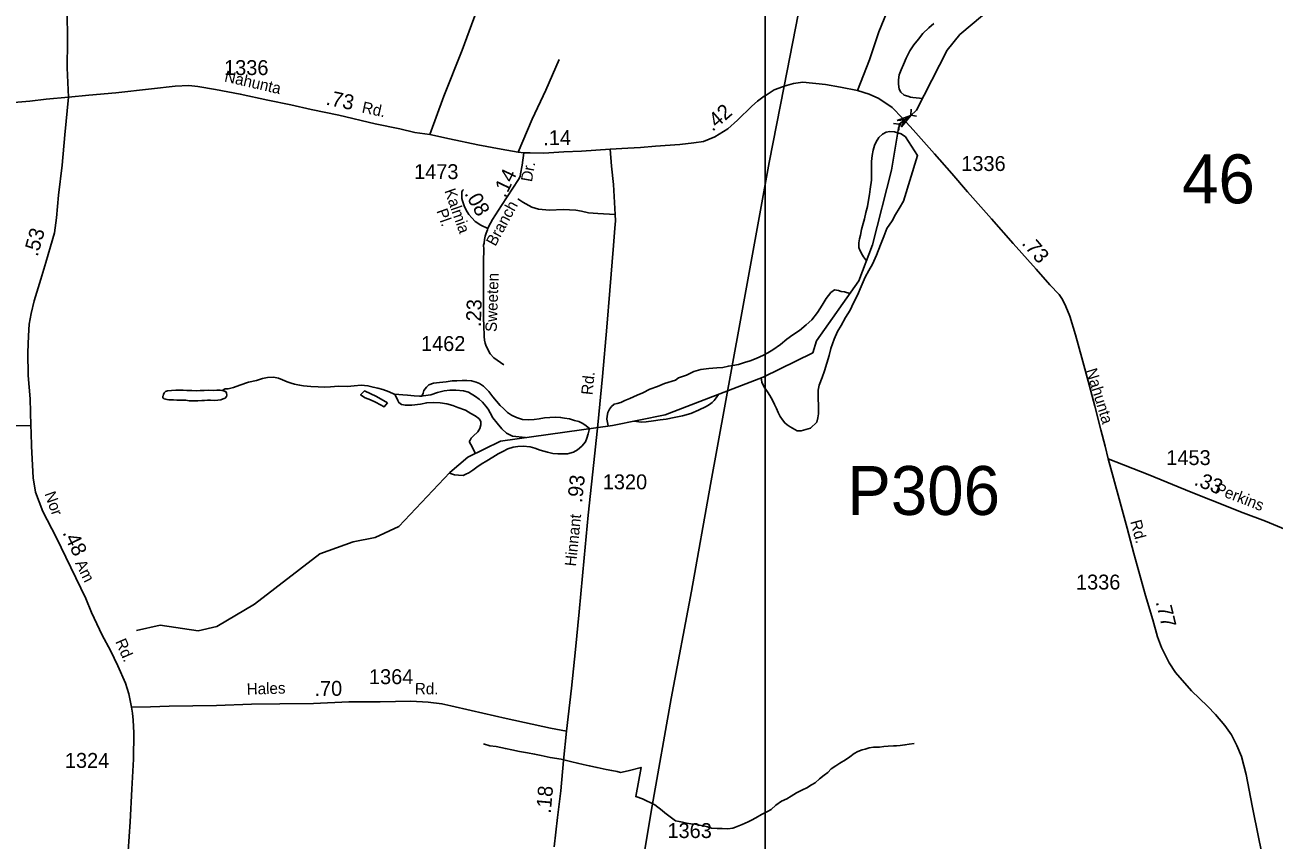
# Model space of a CAD drawing. Extents: x 2206922 to 2357709, y 510027 to 673830.
# Drawn here: x 2286952 to 2297418, y 638729 to 645561 of the extents above; entities that cross this region are included whole.
import ezdxf

# ---------------------------------------------------------------- set-up
doc = ezdxf.new("R2010")
doc.units = 0
for name, color, linetype in [('Exist Hydrographic Creek Single Shore', 7, 'Continuous'), ('Exist Hydrographic Misc Water Feature', 7, 'Continuous'), ('Exist Road Non-System Type 51', 7, 'Continuous'), ('Exist Road Secondary Mileage Hundredths English Label', 7, 'Continuous'), ('Exist Road Secondary Structure Pipe Attributed CELL', 7, 'Continuous'), ('Exist Road Secondary Structure Pipe CELL', 7, 'Continuous'), ('Exist Road Secondary Structure Pipe Number Label', 7, 'Continuous'), ('Exist Road Secondary Structure Standard Bridge Number Label', 7, 'Continuous'), ('Exist Road Secondary Type 51 Attributed', 7, 'Continuous'), ('Exist Road Secondary Type 51 Label', 7, 'Continuous'), ('Exist Road Secondary Type 51 Number Label', 7, 'Continuous'), ('Exist Utilities Electrical Transmission Line', 7, 'Continuous'), ('Map Preparation Inset Cut Line', 7, 'Continuous')]:
    doc.layers.add(name, color=color, linetype=linetype)

msp = doc.modelspace()

# ---------------------------------------------------------------- linework, layer by layer
at = {"layer": 'Exist Hydrographic Creek Single Shore'}
for points in [[(2293552, 642813), (2293585, 642914), (2293938, 643416), (2294052, 643718), (2294212, 644345), (2294271, 644695), (2294289, 644731), (2294325, 644766), (2294372, 644799), (2294423, 644848), (2294678, 645349), (2294785, 645481), (2294975, 645641), (2295397, 645911), (2295747, 645940), (2295922, 645900), (2296105, 645903), (2296689, 645826), (2296780, 645876), (2296788, 645935)], [(2287886, 640485), (2288085, 640531), (2288402, 640482), (2288560, 640518), (2288875, 640705), (2289421, 641127), (2289703, 641229), (2289886, 641265), (2290085, 641356), (2290513, 641809), (2290662, 641938), (2290936, 642073), (2291876, 642205), (2292316, 642294), (2293138, 642609), (2293552, 642813)]]:
    msp.add_lwpolyline(points, dxfattribs=at)
at = {"layer": 'Exist Hydrographic Misc Water Feature'}
for points in [[(2294568, 645574), (2294524, 645536), (2294475, 645490), (2294439, 645443), (2294399, 645395), (2294366, 645345), (2294336, 645282), (2294313, 645230), (2294294, 645186), (2294278, 645142), (2294272, 645100), (2294271, 645064), (2294277, 645024), (2294291, 644998), (2294318, 644972), (2294349, 644963), (2294372, 644955), (2294392, 644953), (2294474, 644944)], [(2294329, 644622), (2294431, 644466), (2294314, 644085), (2294277, 644022), (2294245, 643972), (2294217, 643918), (2294174, 643855), (2294147, 643787), (2294121, 643717), (2294088, 643631), (2294053, 643556), (2294023, 643504), (2293992, 643446), (2293957, 643368), (2293928, 643296), (2293894, 643231), (2293865, 643171), (2293827, 643109), (2293792, 643042), (2293761, 642992), (2293733, 642928), (2293704, 642849), (2293690, 642791), (2293671, 642727), (2293650, 642661), (2293632, 642605), (2293607, 642541), (2293597, 642501), (2293601, 642302), (2293595, 642269), (2293588, 642232), (2293533, 642182)], [(2294292, 644648), (2294266, 644658), (2294237, 644664), (2294199, 644669), (2294168, 644663), (2294137, 644645), (2294107, 644617), (2294085, 644580), (2294070, 644550), (2294058, 644512), (2294051, 644466), (2294045, 644416), (2294045, 644366), (2294044, 644316), (2294045, 644260), (2294035, 644186), (2294029, 644140), (2294020, 644092), (2294010, 644038), (2293997, 643988), (2293986, 643936), (2293974, 643896), (2293962, 643846), (2293953, 643799), (2293945, 643767), (2293938, 643735), (2293940, 643697), (2293946, 643672), (2293968, 643632), (2293977, 643618), (2294002, 643585)], [(2294329, 644622), (2294292, 644648)], [(2293864, 643310), (2293819, 643324), (2293792, 643328), (2293769, 643336), (2293734, 643340), (2293704, 643318), (2293664, 643269), (2293632, 643213), (2293593, 643150), (2293544, 643090), (2293498, 643047), (2293441, 643001), (2293385, 642964), (2293335, 642926), (2293282, 642883), (2293218, 642839), (2293177, 642814), (2293139, 642792), (2293079, 642764), (2293027, 642745), (2292980, 642731), (2292930, 642714), (2292882, 642708), (2292846, 642702), (2292798, 642691), (2292748, 642688), (2292682, 642682), (2292616, 642673), (2292557, 642655), (2292495, 642626), (2292427, 642602), (2292402, 642585), (2292311, 642555), (2292252, 642530), (2292188, 642508), (2292130, 642477), (2292082, 642457), (2292021, 642430), (2291979, 642412), (2291945, 642397), (2291913, 642389), (2291889, 642383), (2291867, 642364), (2291850, 642340), (2291836, 642312), (2291830, 642282), (2291827, 642256), (2291829, 642242), (2291839, 642200)], [(2288604, 642498), (2288630, 642510), (2288654, 642512), (2288698, 642522), (2288752, 642541), (2288825, 642566), (2288891, 642580), (2288941, 642599), (2288985, 642607), (2289035, 642608), (2289075, 642600), (2289109, 642586), (2289149, 642569), (2289181, 642559), (2289209, 642549), (2289253, 642542), (2289286, 642536), (2289348, 642531), (2289409, 642529), (2289465, 642526), (2289513, 642528), (2289579, 642533), (2289655, 642531), (2289709, 642536), (2289769, 642543), (2289825, 642537), (2289869, 642524), (2289909, 642516), (2289949, 642506), (2290003, 642485), (2290046, 642467), (2290052, 642467)], [(2293121, 642602), (2293125, 642568), (2293145, 642524), (2293172, 642487), (2293192, 642455), (2293214, 642415), (2293232, 642379), (2293249, 642346), (2293263, 642314), (2293280, 642278), (2293298, 642250), (2293318, 642226), (2293338, 642209), (2293362, 642193), (2293422, 642159), (2293456, 642160), (2293533, 642182)], [(2288630, 642488), (2288634, 642488), (2288640, 642476), (2288644, 642458), (2288641, 642446), (2288629, 642432), (2288613, 642426), (2288593, 642420), (2288569, 642417), (2288537, 642413), (2288507, 642417), (2288483, 642417), (2288455, 642412), (2288433, 642412), (2288401, 642410), (2288369, 642410), (2288327, 642411), (2288299, 642415), (2288269, 642415), (2288251, 642416), (2288223, 642416), (2288195, 642418), (2288175, 642418), (2288157, 642419), (2288142, 642421), (2288130, 642425), (2288119, 642427), (2288115, 642429), (2288107, 642435), (2288107, 642449), (2288109, 642453), (2288113, 642465), (2288119, 642477), (2288129, 642489), (2288147, 642493), (2288179, 642496), (2288215, 642500), (2288246, 642500), (2288276, 642499), (2288308, 642497), (2288351, 642497), (2288388, 642494), (2288420, 642496), (2288452, 642498), (2288488, 642499), (2288530, 642497), (2288560, 642499), (2288586, 642500), (2288604, 642498), (2288624, 642492), (2288630, 642488)], [(2290278, 642449), (2290287, 642475), (2290295, 642497), (2290317, 642526), (2290337, 642546), (2290374, 642559), (2290424, 642565), (2290481, 642571), (2290532, 642578), (2290570, 642578), (2290616, 642582), (2290654, 642581), (2290692, 642577), (2290732, 642566), (2290760, 642556), (2290795, 642534), (2290839, 642489), (2290873, 642445), (2290902, 642409), (2290934, 642372), (2290960, 642346), (2290995, 642314), (2291028, 642290), (2291071, 642271), (2291121, 642255), (2291169, 642252), (2291217, 642254), (2291259, 642259), (2291305, 642267), (2291349, 642272), (2291397, 642274), (2291439, 642272), (2291473, 642265), (2291515, 642259), (2291556, 642246), (2291593, 642236), (2291621, 642222), (2291643, 642208), (2291682, 642178)], [(2291146, 642103), (2291038, 642115), (2290986, 642140), (2290948, 642176), (2290907, 642222), (2290871, 642269), (2290849, 642309), (2290832, 642341), (2290812, 642366), (2290784, 642398), (2290758, 642424), (2290727, 642448), (2290667, 642483), (2290625, 642495), (2290561, 642500), (2290513, 642500), (2290465, 642493), (2290407, 642479), (2290352, 642462), (2290289, 642452), (2290278, 642449)], [(2289990, 642395), (2289898, 642448), (2289796, 642493), (2289764, 642461), (2289802, 642437), (2289848, 642418), (2289890, 642398), (2289932, 642376), (2289961, 642360), (2289990, 642395)], [(2290052, 642467), (2290085, 642464), (2290119, 642462), (2290156, 642458), (2290214, 642453), (2290258, 642449), (2290278, 642449)], [(2290726, 641969), (2290687, 642044), (2290677, 642064), (2290677, 642073), (2290681, 642082), (2290689, 642098), (2290707, 642114), (2290746, 642152), (2290764, 642178), (2290772, 642208), (2290770, 642234), (2290765, 642248), (2290755, 642262), (2290723, 642284), (2290688, 642304), (2290644, 642331), (2290580, 642356), (2290536, 642372), (2290486, 642386), (2290430, 642393), (2290374, 642396), (2290318, 642394), (2290266, 642383), (2290194, 642373), (2290139, 642374), (2290108, 642380), (2290084, 642396), (2290076, 642414), (2290052, 642467)], [(2292764, 642465), (2292742, 642435), (2292727, 642413), (2292711, 642396), (2292687, 642380), (2292659, 642364), (2292595, 642333), (2292530, 642305), (2292462, 642286), (2292392, 642272), (2292323, 642257), (2292274, 642252), (2292218, 642244), (2292158, 642235), (2292117, 642233), (2292053, 642241)], [(2291682, 642178), (2291672, 642133), (2291660, 642097), (2291649, 642066), (2291617, 642030), (2291581, 642000), (2291549, 641980), (2291497, 641967), (2291449, 641965), (2291417, 641967), (2291376, 641968), (2291329, 641980), (2291269, 641997), (2291223, 642015), (2291185, 642026), (2291125, 642030), (2291081, 642027), (2291041, 642021), (2290999, 642009), (2290956, 641986), (2290918, 641966), (2290872, 641937), (2290821, 641907), (2290775, 641881), (2290739, 641854), (2290705, 641830), (2290671, 641808), (2290646, 641795), (2290623, 641785), (2290584, 641787), (2290552, 641790), (2290509, 641805)], [(2290795, 639535), (2290847, 639520), (2290900, 639513), (2290977, 639496), (2291032, 639485), (2291096, 639471), (2291163, 639459), (2291222, 639449), (2291276, 639439), (2291353, 639422), (2291444, 639407), (2291535, 639384), (2291580, 639374), (2291629, 639362), (2291680, 639352), (2291745, 639337), (2291821, 639321), (2291868, 639311), (2291913, 639303), (2291942, 639296), (2292006, 639310), (2292114, 639338), (2292070, 639094), (2292125, 639076), (2292228, 639023), (2292292, 638977), (2292314, 638957), (2292357, 638925), (2292403, 638890), (2292434, 638884), (2292460, 638879), (2292495, 638872), (2292530, 638866), (2292567, 638861), (2292601, 638855), (2292638, 638847), (2292670, 638839), (2292705, 638830), (2292752, 638827), (2292793, 638827), (2292841, 638824), (2292883, 638830), (2292905, 638837), (2292962, 638859), (2293010, 638882), (2293039, 638895), (2293076, 638916), (2293122, 638942), (2293172, 638968), (2293205, 638986), (2293244, 639021), (2293292, 639056), (2293336, 639076), (2293372, 639097), (2293417, 639125), (2293467, 639149), (2293503, 639168), (2293543, 639192), (2293573, 639210), (2293608, 639241), (2293648, 639273), (2293678, 639295), (2293707, 639325), (2293745, 639352), (2293779, 639374), (2293826, 639401), (2293862, 639427), (2293900, 639455), (2293930, 639472), (2293966, 639486), (2293991, 639492), (2294025, 639501), (2294061, 639507), (2294092, 639507), (2294113, 639509), (2294148, 639514), (2294185, 639516), (2294229, 639519), (2294253, 639519), (2294285, 639523), (2294325, 639527), (2294361, 639534), (2294403, 639538)]]:
    msp.add_lwpolyline(points, dxfattribs=at)
at = {"layer": 'Exist Road Non-System Type 51'}
for points in [[(2290343, 644642), (2290460, 644964), (2290616, 645349), (2290712, 645616), (2290766, 645750)], [(2291085, 644495), (2291202, 644771), (2291317, 645014), (2291427, 645271)], [(2291897, 643971), (2291751, 643980), (2291674, 643985), (2291614, 644000), (2291566, 644010), (2291460, 644013), (2291348, 644008), (2291254, 644017), (2291198, 644034), (2291122, 644076), (2291082, 644103)]]:
    msp.add_lwpolyline(points, dxfattribs=at)
at = {"layer": 'Exist Road Secondary Structure Pipe Attributed CELL'}
msp.add_lwpolyline([(2294261, 644759), (2294375, 644802), (2294297, 644708), (2294325, 644766)], close=True, dxfattribs=at)
at = {"layer": 'Exist Road Secondary Structure Pipe CELL'}
for p, q in [((2294278, 644729), (2294373, 644804)), ((2294377, 644855), (2294373, 644804)), ((2294423, 644797), (2294373, 644804)), ((2294228, 644736), (2294278, 644729)), ((2294274, 644678), (2294278, 644729))]:
    msp.add_line(p, q, dxfattribs=at)
at = {"layer": 'Exist Road Secondary Type 51 Attributed'}
for points in [[(2287316, 644955), (2287306, 645201), (2287309, 645425), (2287305, 645683), (2287301, 645893), (2287309, 646087), (2287322, 646209), (2287337, 646305), (2287386, 646427), (2287446, 646566), (2287511, 646678), (2287547, 646769), (2287581, 646865), (2287601, 646945), (2287616, 647061), (2287628, 647354)], [(2294674, 646542), (2294642, 646504), (2294552, 646386), (2294480, 646274), (2294423, 646169), (2294320, 645971), (2294201, 645736), (2294107, 645503), (2294029, 645269), (2293927, 645012)], [(2291131, 644488), (2291085, 644495), (2290943, 644520), (2290747, 644556), (2290509, 644606), (2290343, 644642), (2290219, 644661), (2290092, 644690), (2289887, 644731), (2289581, 644804), (2289350, 644851), (2289179, 644891), (2288987, 644930), (2288756, 644981), (2288549, 645019), (2288399, 645045), (2288324, 645053), (2288211, 645049), (2288012, 645025), (2287712, 644993), (2287486, 644972), (2287316, 644955)], [(2293927, 645012), (2293785, 645040), (2293660, 645061), (2293469, 645081), (2293392, 645070), (2293312, 645047), (2293299, 645043), (2293229, 645017), (2293154, 644968), (2293146, 644964), (2293089, 644922), (2293043, 644881), (2292923, 644763), (2292840, 644691), (2292733, 644623), (2292637, 644585), (2292556, 644572), (2292438, 644559), (2292235, 644544), (2292109, 644535), (2292002, 644528), (2291854, 644519)], [(2296029, 641925), (2296002, 642031), (2295967, 642167), (2295915, 642365), (2295868, 642545), (2295806, 642771), (2295753, 642964), (2295708, 643119), (2295672, 643200), (2295646, 643259), (2295617, 643301), (2295540, 643384), (2295425, 643514), (2295233, 643730), (2295050, 643937), (2294848, 644163), (2294718, 644315), (2294573, 644481), (2294393, 644682), (2294304, 644781), (2294219, 644868), (2294106, 644945), (2294026, 644980), (2293927, 645012)], [(2287316, 644955), (2287130, 644939), (2286992, 644923), (2286718, 644900)], [(2287002, 642204), (2286995, 642428), (2286979, 642624), (2286977, 642817), (2286981, 642955), (2286986, 643054), (2287003, 643143), (2287028, 643248), (2287084, 643430), (2287127, 643569), (2287165, 643703), (2287198, 643818), (2287216, 643945), (2287233, 644135), (2287263, 644387), (2287285, 644641), (2287316, 644955)], [(2291131, 644488), (2291119, 644387), (2291105, 644312), (2291100, 644290), (2291087, 644265), (2290944, 644047), (2290868, 643931), (2290836, 643868), (2290830, 643854)], [(2291854, 644519), (2291616, 644504), (2291466, 644497), (2291299, 644487), (2291184, 644489), (2291131, 644488)], [(2291490, 639643), (2291531, 640002), (2291564, 640327), (2291595, 640643), (2291638, 641094), (2291672, 641453), (2291726, 641971), (2291752, 642209), (2291792, 642614), (2291826, 643027), (2291852, 643335), (2291883, 643713), (2291895, 643857), (2291899, 643920), (2291897, 643971), (2291882, 644223), (2291865, 644378), (2291854, 644519)], [(2290830, 643854), (2290770, 643884), (2290723, 643915), (2290695, 643943), (2290671, 643972), (2290649, 644010), (2290631, 644046), (2290617, 644088), (2290613, 644107), (2290611, 644126), (2290612, 644137), (2290611, 644152), (2290613, 644161), (2290615, 644167), (2290621, 644176), (2290627, 644183)], [(2290830, 643854), (2290826, 643844), (2290817, 643815), (2290808, 643791), (2290803, 643763), (2290798, 643733), (2290795, 643714), (2290796, 643682), (2290793, 643577), (2290795, 643466), (2290794, 643196), (2290795, 643099), (2290796, 643044), (2290798, 642951), (2290803, 642918), (2290809, 642894), (2290814, 642877), (2290829, 642842), (2290850, 642805), (2290881, 642770), (2290964, 642712)], [(2287002, 642204), (2286593, 642195), (2286036, 642185), (2285205, 642172), (2284085, 642141), (2283372, 642130), (2282678, 642110), (2282494, 642109)], [(2287844, 639842), (2287822, 639955), (2287793, 640044), (2287731, 640188), (2287669, 640317), (2287599, 640447), (2287508, 640636), (2287461, 640755), (2287335, 641014), (2287212, 641268), (2287100, 641482), (2287041, 641645), (2287021, 641764), (2287006, 642030), (2287004, 642141), (2287002, 642204)], [(2297323, 638576), (2297291, 638738), (2297235, 639016), (2297184, 639279), (2297144, 639430), (2297107, 639523), (2297061, 639612), (2297006, 639689), (2296927, 639781), (2296860, 639852), (2296726, 639979), (2296593, 640134), (2296540, 640215), (2296506, 640281), (2296474, 640344), (2296441, 640432), (2296401, 640575), (2296342, 640778), (2296243, 641132), (2296186, 641343), (2296129, 641558), (2296073, 641762), (2296029, 641925)], [(2296029, 641925), (2296363, 641793), (2296724, 641646), (2296886, 641582), (2297159, 641471), (2297345, 641401), (2297663, 641272)], [(2291490, 639643), (2291356, 639666), (2290983, 639748), (2290690, 639816), (2290521, 639853), (2290445, 639872), (2290330, 639884), (2290186, 639892), (2289929, 639889), (2289665, 639887), (2289369, 639875), (2289087, 639870), (2288850, 639867), (2288557, 639858), (2288160, 639850), (2288003, 639847), (2287844, 639842)], [(2287609, 637056), (2287640, 637307), (2287657, 637475), (2287736, 637871), (2287775, 638127), (2287779, 638184), (2287784, 638295), (2287787, 638356), (2287815, 638637), (2287833, 638881), (2287848, 639155), (2287860, 639407), (2287864, 639627), (2287857, 639733), (2287852, 639793), (2287844, 639842)], [(2291387, 638672), (2291415, 638917), (2291443, 639142), (2291465, 639396), (2291490, 639643)]]:
    msp.add_lwpolyline(points, dxfattribs=at)
at = {"layer": 'Exist Utilities Electrical Transmission Line'}
for points in [[(2293312, 645047), (2293455, 645779), (2293706, 647116), (2293963, 648472), (2294258, 649852), (2294452, 650738), (2294485, 650890)], [(2293154, 644224), (2293188, 644409), (2293312, 645047)], [(2292139, 638617), (2292207, 639016), (2292366, 639915), (2292536, 640815), (2292696, 641710), (2292941, 643057), (2293154, 644224)]]:
    msp.add_lwpolyline(points, dxfattribs=at)
at = {"layer": 'Map Preparation Inset Cut Line'}
for p, q in [((2293154, 644968), (2293154, 650002)), ((2293154, 644224), (2293154, 644968)), ((2293154, 638543), (2293154, 644224))]:
    msp.add_line(p, q, dxfattribs=at)

# ---------------------------------------------------------------- texts
at = {"layer": 'Exist Road Secondary Mileage Hundredths English Label'}
for s, rotation, p in [('.73', 348.2065, (2289467, 644894)), ('.42', 41.2038, (2292713, 644663)), ('.14', 0.5155, (2291295, 644553)), ('.14', 64.4665, (2290976, 644106)), ('.08', 299.3615, (2290631, 644148)), ('.53', 74.2775, (2287057, 643614)), ('.73', 310.5264, (2295298, 643728)), ('.23', 87.965, (2290771, 643028)), ('.93', 83.7132, (2291619, 641552)), ('.33', 338.7235, (2296741, 641708)), ('.48', 296.0046, (2287264, 641305)), ('.77', 283.8101, (2296425, 640725)), ('.70', 0.6098, (2289378, 639936)), ('.18', 84.9235, (2291357, 638948))]:
    msp.add_text(s, height=125, rotation=rotation, dxfattribs=at).set_placement(p)
at = {"layer": 'Exist Road Secondary Structure Pipe Number Label'}
msp.add_text('P306', height=410.1, dxfattribs=at).set_placement((2293841, 641454))
at = {"layer": 'Exist Road Secondary Structure Standard Bridge Number Label'}
msp.add_text('46', height=410.1, dxfattribs=at).set_placement((2296647, 644066))
at = {"layer": 'Exist Road Secondary Type 51 Label'}
for s, rotation, p in [('Nahunta', 347.054, (2288617, 645088)), ('Rd.', 347.7764, (2289769, 644828)), ('Dr.', 79.8809, (2291199, 644241)), ('Kalmia', 289.4127, (2290465, 644171)), ('Branch', 61.5171, (2290893, 643700)), ('Pl.', 289.4127, (2290398, 644003)), ('Sweeten', 87.965, (2290904, 642987)), ('Rd.', 84.144, (2291706, 642456)), ('Nahunta', 287.0846, (2295840, 642667)), ('Perkins', 338.7235, (2296916, 641638)), ('Nor', 289.5315, (2287114, 641632)), ('Hinnant', 84.2124, (2291568, 641020)), ('Rd.', 285.1164, (2296212, 641399)), ('Am', 296.0046, (2287370, 641051)), ('Rd.', 293.5756, (2287706, 640393)), ('Hales', 1.7933, (2288811, 639947)), ('Rd.', 359.2189, (2290218, 639952))]:
    msp.add_text(s, height=95, rotation=rotation, dxfattribs=at).set_placement(p)
at = {"layer": 'Exist Road Secondary Type 51 Number Label'}
for s, p in [('1336', (2288620, 645141)), ('1473', (2290212, 644269)), ('1336', (2294797, 644337)), ('1462', (2290270, 642828)), ('1453', (2296515, 641872)), ('1320', (2291793, 641669)), ('1336', (2295758, 640829)), ('1364', (2289834, 640036)), ('1324', (2287286, 639334)), ('1363', (2292335, 638746))]:
    msp.add_text(s, height=125, dxfattribs=at).set_placement(p)

doc.saveas('drawing.dxf')
